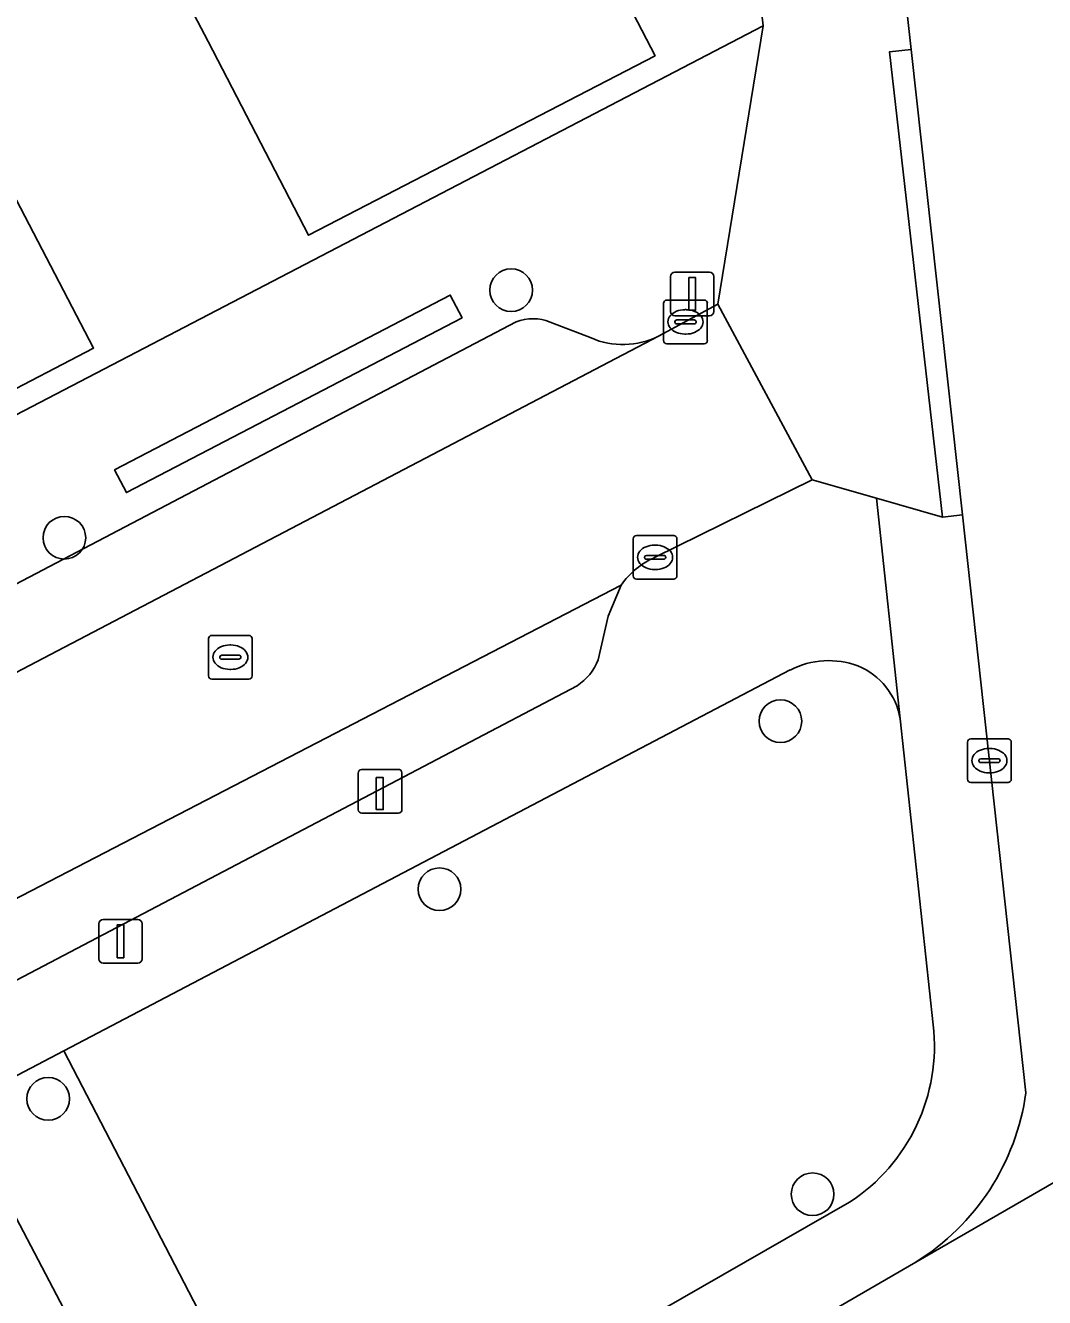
# Model space of a CAD drawing. Extents: x 163008 to 163854, y 382777 to 383982.
# Drawn here: x 163646.45 to 163669.79, y 383666.46 to 383695.61 of the extents above; entities that cross this region are included whole.
import ezdxf

# ---------------------------------------------------------------- set-up
doc = ezdxf.new("R2010")
doc.units = 0
for name, color, linetype in [('IMGEO_Boom', 7, 'Continuous'), ('IMGEO_Erf', 7, 'Continuous'), ('IMGEO_Groenvoorziening', 7, 'Continuous'), ('IMGEO_Haag', 7, 'Continuous'), ('IMGEO_Kolk', 7, 'Continuous'), ('IMGEO_Laadpaal', 7, 'Continuous'), ('IMGEO_Lichtmast', 7, 'Continuous'), ('IMGEO_Pand', 7, 'Continuous'), ('IMGEO_Parkeervlak_open', 7, 'Continuous'), ('IMGEO_Rijbaan_lokaal_gesloten', 7, 'Continuous'), ('IMGEO_Rijbaan_lokaal_open', 7, 'Continuous'), ('IMGEO_Rioolput', 7, 'Continuous'), ('IMGEO_Voetpad_open', 7, 'Continuous')]:
    doc.layers.add(name, color=color, linetype=linetype)

msp = doc.modelspace()

# ---------------------------------------------------------------- linework, layer by layer
at = {"layer": 'IMGEO_Boom'}
for centre in [(163657.573, 383689.542), (163647.339, 383683.87), (163663.74, 383679.665), (163655.933, 383675.815), (163646.967, 383671.013), (163664.479, 383668.826)]:
    msp.add_circle(centre, 0.489, dxfattribs=at)
at = {"layer": 'IMGEO_Erf'}
for points in [[(163616.752, 383671.337), (163663.349, 383695.598), (163658.65, 383736.484)], [(163655.649, 383720.643), (163658.457, 383715.224), (163656.268, 383714.09), (163656.368, 383713.897), (163659.213, 383708.406), (163657.071, 383707.296), (163657.134, 383707.175), (163659.913, 383701.812), (163657.849, 383700.743), (163657.95, 383700.548), (163660.871, 383694.912), (163652.934, 383690.798), (163650.633, 383695.237), (163649.91, 383696.63), (163648.874, 383698.626), (163651.015, 383699.737), (163649.211, 383703.224), (163646.321, 383708.811), (163648.548, 383709.963), (163650.72, 383711.089), (163650.669, 383711.188), (163647.804, 383716.716), (163649.85, 383717.776), (163646.987, 383723.3)], [(163645.945, 383692.174), (163648.007, 383688.215), (163645.687, 383687.007)]]:
    msp.add_lwpolyline(points, dxfattribs=at)
at = {"layer": 'IMGEO_Groenvoorziening'}
for points in [[(163656.45, 383688.91), (163656.18, 383689.429), (163648.489, 383685.424), (163648.759, 383684.905)], [(163652.843, 383661.478), (163647.325, 383672.114), (163644.892, 383670.838), (163650.504, 383660.134)]]:
    msp.add_lwpolyline(points, close=True, dxfattribs=at)
at = {"layer": 'IMGEO_Haag'}
msp.add_lwpolyline([(163656.45, 383688.91), (163656.18, 383689.429), (163648.489, 383685.424), (163648.759, 383684.905)], close=True, dxfattribs=at)
at = {"layer": 'IMGEO_Kolk'}
for p, q in [((163661.066, 383688.389), (163661.066, 383689.241)), ((163661.141, 383689.315), (163661.993, 383689.315)), ((163661.554, 383689.095), (163661.579, 383689.095)), ((163662.067, 383689.241), (163662.067, 383688.389)), ((163661.325, 383688.809), (163661.325, 383688.821)), ((163661.763, 383688.772), (163661.365, 383688.772)), ((163661.368, 383688.858), (163661.766, 383688.858)), ((163661.809, 383688.821), (163661.809, 383688.809)), ((163661.577, 383688.535), (163661.552, 383688.535)), ((163661.993, 383688.315), (163661.141, 383688.315)), ((163660.37, 383682.994), (163660.37, 383683.846)), ((163660.445, 383683.92), (163661.297, 383683.92)), ((163661.371, 383683.846), (163661.371, 383682.994)), ((163660.858, 383683.7), (163660.883, 383683.7)), ((163660.629, 383683.414), (163660.629, 383683.426)), ((163661.067, 383683.377), (163660.669, 383683.377)), ((163660.672, 383683.463), (163661.07, 383683.463)), ((163661.113, 383683.426), (163661.113, 383683.414)), ((163661.297, 383682.92), (163660.445, 383682.92)), ((163660.881, 383683.14), (163660.856, 383683.14)), ((163668.028, 383678.335), (163668.028, 383679.187)), ((163668.103, 383679.261), (163668.955, 383679.261)), ((163669.029, 383679.187), (163669.029, 383678.335)), ((163668.516, 383679.041), (163668.541, 383679.041)), ((163668.287, 383678.755), (163668.287, 383678.767)), ((163668.725, 383678.718), (163668.327, 383678.718)), ((163668.33, 383678.804), (163668.728, 383678.804)), ((163668.771, 383678.767), (163668.771, 383678.755)), ((163668.955, 383678.261), (163668.103, 383678.261)), ((163668.539, 383678.481), (163668.514, 383678.481))]:
    msp.add_line(p, q, dxfattribs=at)
for points in [[(163661.066, 383688.389), (163661.066, 383689.241)], [(163661.141, 383689.315), (163661.993, 383689.315)], [(163662.067, 383689.241), (163662.067, 383688.389)], [(163661.993, 383688.315), (163661.141, 383688.315)], [(163660.37, 383682.994), (163660.37, 383683.846)], [(163660.445, 383683.92), (163661.297, 383683.92)], [(163661.371, 383683.846), (163661.371, 383682.994)], [(163661.297, 383682.92), (163660.445, 383682.92)], [(163668.028, 383678.335), (163668.028, 383679.187)], [(163668.103, 383679.261), (163668.955, 383679.261)], [(163669.029, 383679.187), (163669.029, 383678.335)], [(163668.955, 383678.261), (163668.103, 383678.261)]]:
    msp.add_lwpolyline(points, dxfattribs=at)
for centre, radius, start, end in [((163661.143, 383689.239), 0.0765, 91.552, 178.448), ((163661.143, 383689.239), 0.0765, 91.552, 178.448), ((163661.991, 383689.239), 0.0765, 1.552, 88.448), ((163661.991, 383689.239), 0.0765, 1.552, 88.448), ((163661.365, 383688.818), 0.0403, 85.8775, 175.7526), ((163661.362, 383688.808), 0.0366, 178.938, 274.7102), ((163661.766, 383688.815), 0.043, 264.8664, 352.4533), ((163661.77, 383688.82), 0.0386, 1.7309, 96.639), ((163661.143, 383688.391), 0.0765, 181.552, 268.448), ((163661.143, 383688.391), 0.0765, 181.552, 268.448), ((163661.991, 383688.391), 0.0765, 271.552, 358.448), ((163661.991, 383688.391), 0.0765, 271.552, 358.448), ((163660.447, 383683.844), 0.0765, 91.552, 178.448), ((163660.447, 383683.844), 0.0765, 91.552, 178.448), ((163661.295, 383683.844), 0.0765, 1.552, 88.448), ((163661.295, 383683.844), 0.0765, 1.552, 88.448), ((163660.669, 383683.423), 0.0403, 85.8775, 175.7526), ((163660.666, 383683.413), 0.0366, 178.938, 274.7102), ((163661.07, 383683.42), 0.043, 264.8664, 352.4533), ((163661.074, 383683.425), 0.0386, 1.7309, 96.639), ((163660.447, 383682.996), 0.0765, 181.552, 268.448), ((163660.447, 383682.996), 0.0765, 181.552, 268.448), ((163661.295, 383682.996), 0.0765, 271.552, 358.448), ((163661.295, 383682.996), 0.0765, 271.552, 358.448), ((163668.105, 383679.185), 0.0765, 91.552, 178.448), ((163668.105, 383679.185), 0.0765, 91.552, 178.448), ((163668.953, 383679.185), 0.0765, 1.552, 88.448), ((163668.953, 383679.185), 0.0765, 1.552, 88.448), ((163668.327, 383678.764), 0.0403, 85.8775, 175.7526), ((163668.324, 383678.754), 0.0366, 178.938, 274.7102), ((163668.728, 383678.761), 0.043, 264.8664, 352.4533), ((163668.732, 383678.766), 0.0386, 1.7309, 96.639), ((163668.105, 383678.337), 0.0765, 181.552, 268.448), ((163668.105, 383678.337), 0.0765, 181.552, 268.448), ((163668.953, 383678.337), 0.0765, 271.552, 358.448), ((163668.953, 383678.337), 0.0765, 271.552, 358.448)]:
    msp.add_arc(centre, radius, start, end, dxfattribs=at)
for centre, major_axis, ratio, start_param, end_param in [((163661.553, 383688.815), (-0.387, 0.002), 0.722429, 4.712389, 7.853982), ((163661.578, 383688.815), (-0.39, 0.002), 0.717154, 1.570796, 4.712389), ((163660.857, 383683.42), (-0.387, 0.002), 0.722429, 4.712389, 7.853982), ((163660.882, 383683.42), (-0.39, 0.002), 0.717154, 1.570796, 4.712389), ((163668.515, 383678.761), (-0.387, 0.002), 0.722429, 4.712389, 7.853982), ((163668.54, 383678.761), (-0.39, 0.002), 0.717154, 1.570796, 4.712389)]:
    msp.add_ellipse(centre, major_axis=major_axis, ratio=ratio, start_param=start_param, end_param=end_param, dxfattribs=at)
at = {"layer": 'IMGEO_Laadpaal'}
for p, q in [((163654.986, 383678.56), (163654.145, 383678.56)), ((163654.986, 383678.56), (163654.145, 383678.56)), ((163654.07, 383678.476), (163654.07, 383677.635)), ((163654.07, 383678.476), (163654.07, 383677.635)), ((163655.07, 383677.644), (163655.07, 383678.485)), ((163655.07, 383677.644), (163655.07, 383678.485)), ((163654.154, 383677.56), (163654.995, 383677.56)), ((163654.154, 383677.56), (163654.995, 383677.56))]:
    msp.add_line(p, q, dxfattribs=at)
msp.add_lwpolyline([(163654.485, 383678.373), (163654.645, 383678.373), (163654.645, 383677.64), (163654.485, 383677.64), (163654.485, 383678.373)], dxfattribs=at)
for centre, start, end in [((163654.148, 383678.482), 92.4484, 184.2845), ((163654.148, 383678.482), 92.4484, 184.2845), ((163654.992, 383678.482), 2.4484, 94.2845), ((163654.992, 383678.482), 2.4484, 94.2845), ((163654.148, 383677.638), 182.4484, 274.2845), ((163654.148, 383677.638), 182.4484, 274.2845), ((163654.992, 383677.638), 272.4484, 4.2845), ((163654.992, 383677.638), 272.4484, 4.2845)]:
    msp.add_arc(centre, 0.0779, start, end, dxfattribs=at)
at = {"layer": 'IMGEO_Lichtmast'}
for p, q in [((163661.326, 383689.956), (163662.116, 383689.956)), ((163662.116, 383689.956), (163661.326, 383689.956)), ((163661.226, 383689.056), (163661.226, 383689.856)), ((163661.226, 383689.856), (163661.226, 383689.056)), ((163662.216, 383689.856), (163662.216, 383689.056)), ((163662.216, 383689.056), (163662.216, 383689.856)), ((163662.116, 383688.956), (163661.326, 383688.956)), ((163661.326, 383688.956), (163662.116, 383688.956)), ((163648.23, 383675.122), (163649.02, 383675.122)), ((163649.02, 383675.122), (163648.23, 383675.122)), ((163648.13, 383674.222), (163648.13, 383675.022)), ((163648.13, 383675.022), (163648.13, 383674.222)), ((163649.12, 383675.022), (163649.12, 383674.222)), ((163649.12, 383674.222), (163649.12, 383675.022)), ((163649.02, 383674.122), (163648.23, 383674.122)), ((163648.23, 383674.122), (163649.02, 383674.122))]:
    msp.add_line(p, q, dxfattribs=at)
for points in [[(163661.646, 383689.831), (163661.796, 383689.831), (163661.796, 383689.081), (163661.646, 383689.081), (163661.646, 383689.831)], [(163648.55, 383674.997), (163648.7, 383674.997), (163648.7, 383674.247), (163648.55, 383674.247), (163648.55, 383674.997)]]:
    msp.add_lwpolyline(points, dxfattribs=at)
for centre, start, end in [((163661.326, 383689.856), 90, 180), ((163661.326, 383689.856), 90, 180), ((163662.116, 383689.856), 0, 90), ((163662.116, 383689.856), 360, 90), ((163661.326, 383689.056), 180, 270), ((163661.326, 383689.056), 180, 270), ((163662.116, 383689.056), 270, 0), ((163662.116, 383689.056), 270, 0), ((163648.23, 383675.022), 90, 180), ((163648.23, 383675.022), 90, 180), ((163649.02, 383675.022), 0, 90), ((163649.02, 383675.022), 360, 90), ((163648.23, 383674.222), 180, 270), ((163648.23, 383674.222), 180, 270), ((163649.02, 383674.222), 270, 0), ((163649.02, 383674.222), 270, 0)]:
    msp.add_arc(centre, 0.1, start, end, dxfattribs=at)
at = {"layer": 'IMGEO_Pand'}
for points in [[(163657.95, 383700.548), (163657.849, 383700.743), (163649.91, 383696.63), (163650.633, 383695.237), (163652.934, 383690.798), (163660.871, 383694.912)], [(163645.687, 383687.007), (163648.007, 383688.215), (163645.945, 383692.174), (163643.626, 383690.967)]]:
    msp.add_lwpolyline(points, close=True, dxfattribs=at)
at = {"layer": 'IMGEO_Parkeervlak_open'}
for points in [[(163657.686, 383688.816), (163646.534, 383682.967), (163631.626, 383675.15), (163632.447, 383673.563), (163660.946, 383688.485)], [(163659.403, 383688.446), (163658.466, 383688.811)], [(163659.569, 383681.074), (163659.793, 383682.074), (163660.092, 383682.784), (163634.53, 383669.542), (163635.037, 383668.562), (163635.394, 383668.387)], [(163636.154, 383668.436), (163659.086, 383680.477)]]:
    msp.add_lwpolyline(points, dxfattribs=at)
for centre, radius, start, end in [((163658.07, 383687.83), 1.058, 68.0042, 111.2612), ((163660.132, 383690.136), 1.841, 246.6648, 296.2309), ((163658.391, 383681.533), 1.264, 303.3391, 338.7121)]:
    msp.add_arc(centre, radius, start, end, dxfattribs=at)
at = {"layer": 'IMGEO_Rijbaan_lokaal_gesloten'}
for points in [[(163668.959, 383717.982), (163667.102, 383734.095), (163662.078, 383733.516), (163662.103, 383733.295), (163664.459, 383712.644), (163664.878, 383710.051), (163665.634, 383704.191), (163666.547, 383696.776), (163666.734, 383695.055), (163667.909, 383684.392), (163669.364, 383671.152)], [(163666.841, 383667.271), (163679.699, 383674.695)]]:
    msp.add_lwpolyline(points, dxfattribs=at)
msp.add_lwpolyline([(163685.564, 383672.456), (163686.018, 383672.695), (163689.177, 383674.357), (163689.971, 383674.775), (163693.942, 383676.865), (163700.064, 383679.768), (163698.049, 383683.962), (163685.458, 383677.914), (163679.699, 383674.695), (163666.841, 383667.271), (163655.111, 383660.464), (163654.932, 383660.356), (163657.318, 383655.673), (163669.646, 383663.331), (163681.594, 383670.366)], close=True, dxfattribs=at)
msp.add_arc((163663.955, 383671.908), 5.462, 301.8996, 352.0454, dxfattribs=at)
at = {"layer": 'IMGEO_Rijbaan_lokaal_open'}
msp.add_lwpolyline([(163660.874, 383683.423), (163664.468, 383685.193), (163662.308, 383689.219), (163660.946, 383688.485), (163632.447, 383673.563), (163634.53, 383669.542), (163660.092, 383682.784)], dxfattribs=at)
msp.add_arc((163661.602, 383681.734), 1.839, 113.3176, 145.1894, dxfattribs=at)
at = {"layer": 'IMGEO_Rioolput'}
for p, q in [((163650.641, 383680.706), (163650.641, 383681.558)), ((163650.716, 383681.632), (163651.568, 383681.632)), ((163651.642, 383681.558), (163651.642, 383680.706)), ((163650.943, 383681.175), (163651.341, 383681.175)), ((163651.129, 383681.412), (163651.154, 383681.412)), ((163650.9, 383681.126), (163650.9, 383681.138)), ((163651.338, 383681.089), (163650.94, 383681.089)), ((163651.384, 383681.138), (163651.384, 383681.126)), ((163651.568, 383680.632), (163650.716, 383680.632)), ((163651.152, 383680.852), (163651.127, 383680.852))]:
    msp.add_line(p, q, dxfattribs=at)
for points in [[(163650.641, 383680.706), (163650.641, 383681.558)], [(163650.716, 383681.632), (163651.568, 383681.632)], [(163651.642, 383681.558), (163651.642, 383680.706)], [(163651.568, 383680.632), (163650.716, 383680.632)]]:
    msp.add_lwpolyline(points, dxfattribs=at)
for centre, radius, start, end in [((163650.718, 383681.556), 0.0765, 91.552, 178.448), ((163650.718, 383681.556), 0.0765, 91.552, 178.448), ((163651.566, 383681.556), 0.0765, 1.552, 88.448), ((163651.566, 383681.556), 0.0765, 1.552, 88.448), ((163650.94, 383681.135), 0.0403, 85.8775, 175.7526), ((163651.345, 383681.137), 0.0386, 1.7309, 96.639), ((163650.937, 383681.125), 0.0366, 178.938, 274.7102), ((163651.341, 383681.132), 0.043, 264.8664, 352.4533), ((163650.718, 383680.708), 0.0765, 181.552, 268.448), ((163650.718, 383680.708), 0.0765, 181.552, 268.448), ((163651.566, 383680.708), 0.0765, 271.552, 358.448), ((163651.566, 383680.708), 0.0765, 271.552, 358.448)]:
    msp.add_arc(centre, radius, start, end, dxfattribs=at)
for centre, major_axis, ratio, start_param, end_param in [((163651.128, 383681.132), (-0.387, 0.002), 0.722429, 4.712389, 7.853982), ((163651.153, 383681.132), (-0.39, 0.002), 0.717154, 1.570796, 4.712389)]:
    msp.add_ellipse(centre, major_axis=major_axis, ratio=ratio, start_param=start_param, end_param=end_param, dxfattribs=at)
at = {"layer": 'IMGEO_Voetpad_open'}
for points in [[(163660.325, 383744.352), (163660.835, 383744.414), (163660.198, 383750), (163659.581, 383755.526), (163659.169, 383761.342), (163658.349, 383768.531), (163658.196, 383769.87), (163655.879, 383768.749), (163656.024, 383768.457), (163657.644, 383754.612), (163658.915, 383743.749), (163659.298, 383740.36), (163659.72, 383736.627), (163658.65, 383736.484), (163663.349, 383695.598), (163662.308, 383689.219), (163664.468, 383685.193), (163665.941, 383684.772), (163667.45, 383684.34), (163666.238, 383694.999), (163666.734, 383695.055), (163666.547, 383696.776)], [(163660.946, 383688.485), (163662.308, 383689.219), (163663.349, 383695.598), (163616.752, 383671.337), (163613.665, 383669.729), (163574.576, 383649.377), (163573.296, 383648.71), (163573.963, 383647.424), (163500, 383608.597), (163496.281, 383606.645), (163484.352, 383600.383), (163482.707, 383599.519), (163472.11, 383593.956), (163459.945, 383587.552), (163448.4, 383581.347), (163448.133, 383581.195), (163445.165, 383579.641)], [(163589.888, 383653.254), (163594.354, 383655.608), (163629.271, 383673.916), (163631.626, 383675.15), (163646.534, 383682.967), (163657.686, 383688.816)], [(163658.466, 383688.811), (163659.403, 383688.446)], [(163666.485, 383679.719), (163665.941, 383684.772), (163664.468, 383685.193), (163660.874, 383683.423)], [(163669.364, 383671.152), (163667.909, 383684.392), (163667.45, 383684.34), (163665.941, 383684.772), (163666.485, 383679.719), (163667.239, 383672.711)], [(163660.092, 383682.784), (163659.793, 383682.074), (163659.569, 383681.074)], [(163640.853, 383668.953), (163644.892, 383670.838), (163647.325, 383672.114), (163663.967, 383680.839)], [(163663.967, 383680.839), (163647.325, 383672.114), (163652.843, 383661.478), (163665.324, 383668.646)], [(163659.086, 383680.477), (163636.154, 383668.436)], [(163667.239, 383672.711), (163666.485, 383679.719)], [(163665.324, 383668.646), (163652.843, 383661.478), (163650.504, 383660.134), (163644.892, 383670.838), (163640.853, 383668.953), (163642.272, 383666.058), (163643.7, 383663.353), (163645.816, 383664.476), (163647.519, 383661.275), (163647.803, 383660.003), (163647.924, 383658.462), (163648.045, 383656.927), (163648.307, 383653.589), (163649.555, 383640.576), (163649.657, 383639.04), (163650.896, 383621.512), (163651.105, 383614.753), (163651.819, 383591.513), (163651.249, 383559.038)], [(163654.932, 383660.356), (163655.111, 383660.464), (163666.841, 383667.271)]]:
    msp.add_lwpolyline(points, dxfattribs=at)
for points in [[(163666.734, 383695.055), (163666.238, 383694.999), (163667.45, 383684.34), (163667.909, 383684.392)], [(163648.489, 383685.424), (163656.18, 383689.429), (163656.45, 383688.91), (163648.759, 383684.905)]]:
    msp.add_lwpolyline(points, close=True, dxfattribs=at)
for centre, radius, start, end in [((163658.07, 383687.83), 1.058, 68.0042, 111.2612), ((163660.132, 383690.136), 1.841, 246.6648, 296.2309), ((163661.602, 383681.734), 1.839, 113.3176, 145.1894), ((163658.391, 383681.533), 1.264, 303.3391, 338.7121), ((163664.85, 383679.129), 1.924, 69.69, 117.3201), ((163664.85, 383679.129), 1.924, 69.69, 117.3201), ((163664.9, 383679.45), 1.607, 9.6285, 67.403), ((163664.9, 383679.45), 1.607, 9.6285, 67.403), ((163663.006, 383672.222), 4.262, 302.9577, 6.5926), ((163663.006, 383672.222), 4.262, 302.9577, 6.5926), ((163663.955, 383671.908), 5.462, 301.8996, 352.0454)]:
    msp.add_arc(centre, radius, start, end, dxfattribs=at)

doc.saveas('drawing.dxf')
